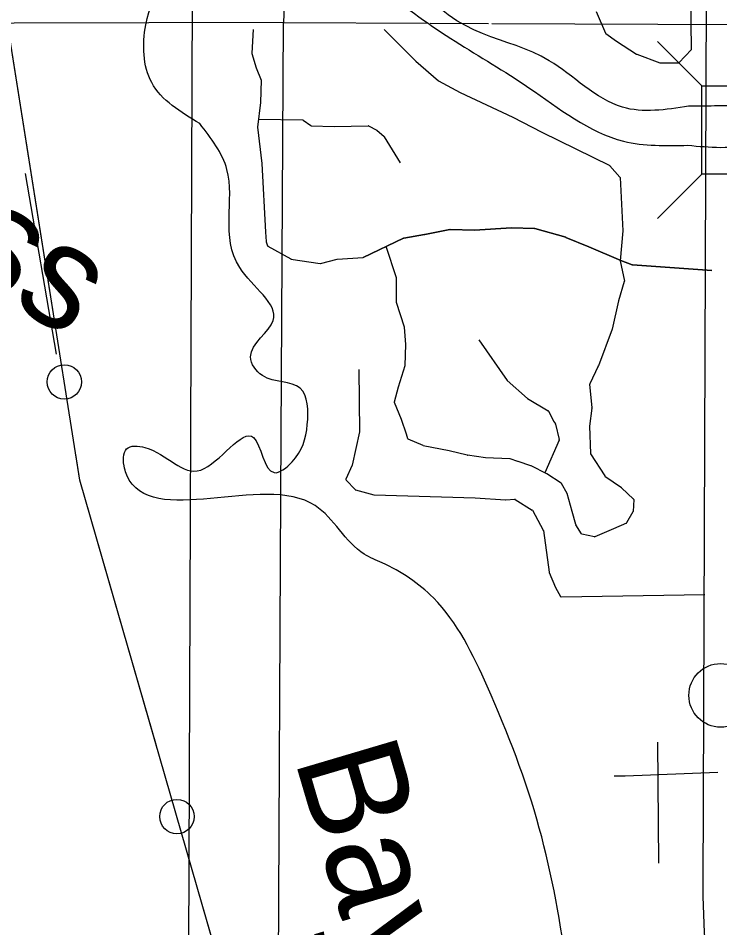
# Model space of a CAD drawing. Extents: x 408847 to 817539, y 923858 to 1151780.
# Drawn here: x 492713 to 496772, y 1041018 to 1046278 of the extents above; entities that cross this region are included whole.
import ezdxf

# ---------------------------------------------------------------- set-up
doc = ezdxf.new("R2010")
doc.units = 0
for name, color, linetype in [('Bridges', 7, 'Continuous'), ('Lakes and Ponds', 7, 'Continuous'), ('Level 12', 7, 'Continuous'), ('Level 42', 7, 'Continuous'), ('Level 6', 7, 'Continuous'), ('Local Roads Paved', 7, 'Continuous'), ('Narrow River Creek and Branch and Slough', 7, 'Continuous'), ('Quad Borders', 7, 'Continuous'), ('Section Lines', 7, 'Continuous'), ('Town Centers', 7, 'Continuous'), ('Township  and Range lines', 7, 'Continuous')]:
    doc.layers.add(name, color=color, linetype=linetype)

msp = doc.modelspace()

# ---------------------------------------------------------------- linework, layer by layer
at = {"layer": 'Bridges'}
for p, q in [((496668, 1045887.5), (496412, 1046143.5)), ((496668, 1045375.5), (496412, 1045119.5))]:
    msp.add_line(p, q, dxfattribs=at)
msp.add_lwpolyline([(496668, 1045375.5), (496668, 1045887.5), (496924, 1045887.5), (496924, 1045375.5)], close=True, dxfattribs=at)
at = {"layer": 'Lakes and Ponds'}
for points in [[(496592.1, 1045768.8), (496209.8, 1045763.6), (495785.7, 1046032.5), (495005.7, 1046492.2), (494818, 1046931.2), (495038.1, 1046816.7), (495252.4, 1046954.7), (495360.5, 1046962.6), (495614.5, 1046723.9), (495678.6, 1046834), (495408.8, 1047128.8), (494952.5, 1047233.5), (494698.7, 1047550.4), (494553.4, 1048223.7), (494247.9, 1048310.9)], [(493721.4, 1046748.6), (493920, 1047537.3), (493948.6, 1047972), (494058.7, 1047963.8), (494184.5, 1047749.3), (494145.8, 1047198.4), (494354, 1047206.2), (494452.2, 1047316.3), (494402.4, 1047532.7), (494526.5, 1047468.4), (494556.2, 1047248), (494614.1, 1047147.8), (494581.8, 1046907.4), (494825.5, 1046454.4), (495667.5, 1045876.4), (496215.5, 1045567.2), (496587.6, 1045543.5)], [(493764, 1045668.7), (493485.8, 1045905.8), (493451.9, 1046239.8), (493721.4, 1046748.6)], [(493714.3, 1037052.6), (493300, 1037952.2), (493378.2, 1038295.7), (493162.1, 1038614.5), (492936.1, 1039085.3), (492994.3, 1039522.9), (492782.2, 1039707.7), (492514.2, 1040282.7), (492144.3, 1041517.8), (491888.3, 1042090.7), (491634.5, 1043217.3), (491646.7, 1043549.1), (491945.1, 1043739.7), (492285.4, 1043588.2), (492295.4, 1043486.2), (491996.9, 1043247.7), (492129, 1043161.1), (492359.3, 1043170.1), (492571.6, 1043333.1), (492477.7, 1043745.3), (492379.6, 1043853.7), (492265.5, 1043962.2), (491552.9, 1044187.3), (490768.2, 1044602.6), (490023.6, 1045129.7), (489785.5, 1045572.6), (489327.2, 1045826.5), (489217, 1045833), (489182.9, 1045609.3), (489286.9, 1045398.9), (489733.3, 1045105), (490127.4, 1044461.5), (490223.5, 1044341.2), (491107.7, 1042713.9), (491867.7, 1040811.4), (492483.6, 1039061.4), (493043.4, 1037307.6), (493587.2, 1035532), (493696.8, 1035270.9)], [(496891.6, 1045772.9), (496816.7, 1045771.8), (496741.8, 1045770.5), (496592.1, 1045768.8)], [(496358.1, 1035692.7), (496447.8, 1035926.6), (496372.6, 1036641.9), (496459.1, 1036970.3), (496517.3, 1037100.5), (496653.8, 1037428.9), (496466.4, 1038002.1), (496522.7, 1038208.4), (496740.9, 1038264.2), (496753.1, 1038380.4), (496550.9, 1038342.6), (496417, 1038551.1), (496421.9, 1039232.2), (495773.9, 1039667.7), (495872.1, 1039777.8), (495934.4, 1040000.1), (495891.3, 1040757.4), (495728.2, 1041595.1), (495427, 1042414.8), (495115.3, 1042926), (494819.3, 1043128.7), (494715.3, 1043178.9), (494431.4, 1043459.7), (493342, 1043635.6), (493328.8, 1043675.4), (493340.9, 1043787.6), (493447, 1043795.5), (493769.1, 1043664.9), (494075.6, 1043852.8), (494193.5, 1043650.3), (494297.6, 1043712.3), (494386, 1043928.6), (494344.2, 1044139), (494126.1, 1044211.4), (494058.2, 1044319.6), (494188.5, 1044529.8), (493994.8, 1044836.6), (493921.4, 1045403.6), (493764, 1045668.7)], [(496587.6, 1045543.5), (496776.3, 1045531.4), (496993, 1045545)]]:
    msp.add_spline(points, degree=3, dxfattribs=at)
at = {"layer": 'Level 12'}
msp.add_line((492754.6, 1045379.6), (492934, 1044335.3), dxfattribs=at)
for centre in [(492980.4, 1044174.8), (493631.9, 1041661.3)]:
    msp.add_circle(centre, 99.8, dxfattribs=at)
at = {"layer": 'Level 6'}
msp.add_line((496701.1, 1048331.7), (496674.6, 1041252), dxfattribs=at)
msp.add_arc((500374.6, 1041238.1), 3700, 179.7855, 205.5634, dxfattribs=at)
at = {"layer": 'Local Roads Paved'}
for p, q in [((496609.6, 1046100.5), (496601.3, 1046592.1)), ((496057.2, 1046316.2), (496111, 1046192)), ((494072.8, 1046213.1), (494064.5, 1046075.6)), ((494830.5, 1046213.1), (495014.6, 1046029)), ((496112.3, 1046190.3), (496174.2, 1046145)), ((496174.4, 1046144.8), (496291.1, 1046069.8)), ((494064.6, 1046074.2), (494089.5, 1045991.4)), ((496291.9, 1046069.4), (496424.8, 1046019.5)), ((496535.5, 1046020.5), (496608.5, 1046097.7)), ((495014.8, 1046028.8), (495144.1, 1045916.1)), ((496426.2, 1046019.3), (496532.6, 1046019.3)), ((494089.6, 1045991), (494118.5, 1045920.8)), ((494118.8, 1045919.1), (494114.7, 1045790.3)), ((495144.9, 1045915.6), (495270, 1045848.8)), ((495270.1, 1045848.7), (495575.6, 1045706.4)), ((494114.6, 1045790), (494098, 1045648.2)), ((494103.4, 1045694.1), (494360.4, 1045689.6)), ((494362.7, 1045688.9), (494406.7, 1045656.8)), ((495575.7, 1045706.3), (495743, 1045618.4)), ((494098, 1045647.3), (494123, 1045438.4)), ((494408.9, 1045656.1), (494541.5, 1045651.9)), ((494541.8, 1045651.9), (494737.4, 1045656.1)), ((494739.3, 1045655.7), (494788.1, 1045631.2)), ((494789, 1045630.6), (494830.1, 1045593.7)), ((494830.8, 1045592.8), (494922.6, 1045442.5)), ((495743.1, 1045618.4), (496135.9, 1045426.1)), ((494123, 1045438.2), (494144, 1045040.5)), ((496137.1, 1045425.1), (496194.3, 1045359.8)), ((496195.3, 1045357.4), (496211.9, 1045049.1)), ((495211, 1045057.1), (495065, 1045027.9)), ((495065, 1045027.9), (495211, 1045057.1)), ((495353.6, 1045053), (495211.9, 1045057.2)), ((495211.9, 1045057.2), (495353.6, 1045053)), ((495567.1, 1045065.5), (495353.9, 1045053)), ((495353.9, 1045053), (495567.1, 1045065.5)), ((495700.7, 1045061.4), (495567.4, 1045065.5)), ((495567.4, 1045065.5), (495700.7, 1045061.4)), ((495881, 1045011.2), (495701.7, 1045061.2)), ((495701.7, 1045061.2), (495881, 1045011.2)), ((494144, 1045040.4), (494148.1, 1044986.5)), ((494943, 1045006.7), (494709.1, 1044893.8)), ((494709.1, 1044893.8), (494943, 1045006.7)), ((495064.9, 1045027.8), (494944.1, 1045007)), ((494944.1, 1045007), (495064.9, 1045027.8)), ((496015.2, 1044956.7), (495881.4, 1045011)), ((495881.4, 1045011), (496015.2, 1044956.7)), ((496211.9, 1045048.5), (496195.2, 1044874.3)), ((494148.3, 1044985.5), (494156, 1044962.3)), ((494157.9, 1044960.1), (494289.8, 1044885.8)), ((494901.5, 1044777.2), (494842.6, 1044958.2)), ((496199.3, 1044877.1), (496015.2, 1044956.6)), ((496015.2, 1044956.6), (496199.3, 1044877.1)), ((494291.2, 1044885.3), (494461.3, 1044860.4)), ((494462.9, 1044860.5), (494558, 1044885.4)), ((494558.8, 1044885.5), (494709.1, 1044893.8)), ((496195.2, 1044874.3), (496220.1, 1044758)), ((496265.8, 1044852.1), (496199.5, 1044877)), ((496199.5, 1044877), (496265.8, 1044852.1)), ((496726.8, 1044818.4), (496266.9, 1044851.9)), ((496266.9, 1044851.9), (496726.8, 1044818.4)), ((494901.7, 1044634.8), (494901.7, 1044775.9)), ((496220, 1044756.1), (496186.9, 1044644.1)), ((496186.8, 1044643.8), (496149.2, 1044480.9)), ((494947.6, 1044492.2), (494901.9, 1044633.6)), ((494956.1, 1044391.5), (494947.7, 1044491.3)), ((496149.1, 1044480.4), (496069.7, 1044267.2)), ((494951.9, 1044270.3), (494956.1, 1044391)), ((495378.9, 1044417.8), (495541.9, 1044183.6)), ((494914.2, 1044145.6), (494951.7, 1044269.3)), ((496069.5, 1044266.9), (496019.9, 1044163.3)), ((494684, 1044246.3), (494688.2, 1043886.5)), ((494684, 1044246.3), (494688.2, 1043886.5)), ((495542.5, 1044182.9), (495659.1, 1044078.8)), ((496019.5, 1044161.2), (496031.9, 1044024.5)), ((494889.5, 1044058.9), (494914.2, 1044145.6)), ((494930.9, 1043957.2), (494889.6, 1044056.3)), ((495659.7, 1044078.3), (495779.7, 1044007.9)), ((495781.3, 1044006.3), (495809.9, 1043949)), ((496031.9, 1044023.7), (496019.4, 1043919.7)), ((494960.2, 1043873.4), (494931, 1043957)), ((495810.3, 1043948.4), (495822.1, 1043932.6)), ((495822.8, 1043931.1), (495843.3, 1043841.1)), ((496019.4, 1043919.1), (496023.5, 1043761.4)), ((494688.1, 1043885.7), (494646.4, 1043693.8)), ((494688.1, 1043885.7), (494646.4, 1043693.8)), ((494968.1, 1043845.8), (494960.3, 1043873.2)), ((495056.2, 1043806.5), (494970.4, 1043843.2)), ((495207.2, 1043777), (495057, 1043806.2)), ((495843, 1043838.6), (495761, 1043648.6)), ((495311.8, 1043751.9), (495207.3, 1043777)), ((495416.3, 1043735.1), (495312.1, 1043751.8)), ((496024.2, 1043759.3), (496106.9, 1043631.1)), ((494646.1, 1043693.1), (494609.7, 1043612.1)), ((494646.1, 1043693.1), (494609.7, 1043612.1)), ((495558.3, 1043730.9), (495416.8, 1043735.1)), ((495604.9, 1043714.2), (495559.5, 1043730.7)), ((495680, 1043689.1), (495605, 1043714.1)), ((495772.2, 1043643.1), (495680.6, 1043688.9)), ((495855.3, 1043589), (495772.6, 1043642.8)), ((494610.4, 1043607.7), (494662.3, 1043551.9)), ((494610.4, 1043607.7), (494662.3, 1043551.9)), ((495889.4, 1043530.3), (495856.6, 1043587.7)), ((496107.9, 1043629.9), (496203.3, 1043563.6)), ((494664.2, 1043550.7), (494771.4, 1043521.8)), ((494664.2, 1043550.7), (494771.4, 1043521.8)), ((496203.8, 1043563.2), (496273.4, 1043497.7)), ((494772.4, 1043521.7), (495357.9, 1043505)), ((494772.4, 1043521.7), (495357.9, 1043505)), ((495358, 1043505), (495533.5, 1043492.4)), ((495358, 1043505), (495533.5, 1043492.4)), ((495534.1, 1043492.4), (495586.9, 1043496.5)), ((495534.1, 1043492.4), (495586.9, 1043496.5)), ((495589.3, 1043495.9), (495687.8, 1043434.3)), ((495589.3, 1043495.9), (495687.8, 1043434.3)), ((495918.9, 1043425.2), (495889.7, 1043529.4)), ((496274.6, 1043494.5), (496270.6, 1043426.1)), ((495689.2, 1043432.8), (495751.1, 1043317.1)), ((495689.2, 1043432.8), (495751.1, 1043317.1)), ((495939.7, 1043350.3), (495918.9, 1043425.2)), ((496270.1, 1043424.4), (496233.5, 1043359.3)), ((495972.4, 1043296.8), (495940.1, 1043349.3)), ((496157.5, 1043324.6), (496049.9, 1043279.1)), ((496231.7, 1043357.6), (496157.6, 1043324.7)), ((495751.6, 1043315.8), (495784.9, 1043074.1)), ((495751.6, 1043315.8), (495784.9, 1043074.1)), ((496047.4, 1043278.9), (495975, 1043295)), ((495785.2, 1043073.1), (495822.6, 1042985.6)), ((495785.2, 1043073.1), (495822.6, 1042985.6)), ((495822.6, 1042985.6), (495850.8, 1042934.6)), ((495822.6, 1042985.6), (495850.8, 1042934.6)), ((495854.3, 1042932.5), (496685, 1042945)), ((495854.3, 1042932.5), (496685, 1042945)), ((496412.9, 1042091.5), (496417.1, 1041392.1)), ((496760.3, 1041915.6), (496224.6, 1041894.7)), ((496760.3, 1041915.6), (496224.6, 1041894.7)), ((496224.4, 1041894.7), (496161.7, 1041894.7)), ((496224.4, 1041894.7), (496161.7, 1041894.7))]:
    msp.add_line(p, q, dxfattribs=at)
for centre, start, end in [((496114.7, 1046193.6), 203.4182, 233.7325), ((496176.5, 1046148.2), 233.7325, 237.2517), ((494068.5, 1046075.4), 176.5335, 196.6914), ((496293.3, 1046073.1), 237.2517, 249.4345), ((496605.6, 1046100.4), 316.5625, 0.9705), ((495017.4, 1046031.8), 224.9857, 228.931), ((496426.2, 1046023.3), 249.4345, 270), ((496532.6, 1046023.3), 270, 316.5625), ((494093.3, 1045992.5), 196.6914, 202.3701), ((494114.8, 1045919.2), 358.1533, 22.3701), ((495146.7, 1045919.1), 228.931, 241.9156), ((495271.8, 1045852.3), 241.9156, 245.0151), ((494110.7, 1045790.4), 353.2935, 358.1533), ((494360.3, 1045685.6), 53.959, 89.0117), ((495573.9, 1045702.8), 62.2887, 65.0151), ((494101.9, 1045647.7), 173.2935, 186.8394), ((494409, 1045660.1), 233.959, 268.2092), ((494541.7, 1045655.9), 268.2092, 271.2195), ((494737.5, 1045652.1), 63.4235, 91.2195), ((494786.4, 1045627.6), 47.9985, 63.4235), ((494827.4, 1045590.7), 31.4168, 47.9985), ((495744.9, 1045622), 242.2887, 243.9133), ((494119, 1045438), 3.0113, 6.8394), ((496134.1, 1045422.5), 41.1717, 63.9133), ((496191.3, 1045357.1), 3.0925, 41.1717), ((495211.8, 1045053.2), 88.3145, 101.3154), ((495211.8, 1045053.2), 88.3145, 101.3154), ((495567.3, 1045061.5), 88.2092, 93.3681), ((495567.3, 1045061.5), 88.2092, 93.3681), ((495700.6, 1045057.4), 74.3998, 88.2092), ((495700.6, 1045057.4), 74.3998, 88.2092), ((494148, 1045040.7), 183.0113, 184.3965), ((494944.8, 1045003.1), 99.7872, 115.7519), ((494944.8, 1045003.1), 99.7872, 115.7519), ((495064.2, 1045031.8), 279.7872, 281.3154), ((495064.2, 1045031.8), 279.7872, 281.3154), ((495353.7, 1045057), 268.3145, 273.3681), ((495353.7, 1045057), 268.3145, 273.3681), ((495879.9, 1045007.3), 67.8806, 74.3998), ((495879.9, 1045007.3), 67.8806, 74.3998), ((496207.9, 1045048.9), 354.518, 3.0925), ((494152.1, 1044986.8), 184.3965, 198.4264), ((494159.8, 1044963.6), 198.4264, 240.63), ((496013.6, 1044953), 66.634, 67.8806), ((496013.6, 1044953), 66.634, 67.8806), ((494291.8, 1044889.3), 240.63, 261.6702), ((494461.9, 1044864.4), 261.6702, 284.6279), ((494559, 1044881.5), 93.1814, 104.6279), ((496200.9, 1044880.8), 246.634, 249.4345), ((496200.9, 1044880.8), 246.634, 249.4345), ((496267.2, 1044855.9), 249.4345, 265.8383), ((496267.2, 1044855.9), 249.4345, 265.8383), ((494897.7, 1044775.9), 0, 17.9957), ((496216.2, 1044757.2), 343.5034, 12.0889), ((494905.7, 1044634.8), 180, 197.9195), ((496190.7, 1044642.9), 163.5034, 167.0117), ((494943.8, 1044491), 4.7613, 17.9195), ((496145.3, 1044481.8), 339.5765, 347.0117), ((494952.1, 1044391.1), 358.0261, 4.7613), ((494947.9, 1044270.4), 343.1271, 358.0261), ((496065.9, 1044268.6), 334.3702, 339.5765), ((495545.2, 1044185.9), 214.841, 228.2255), ((496023.5, 1044161.6), 154.3702, 185.1918), ((494893.3, 1044057.8), 164.0622, 202.6097), ((495661.7, 1044081.8), 228.2255, 239.6084), ((495777.7, 1044004.5), 26.5536, 59.6084), ((496027.9, 1044024.2), 353.1606, 5.1918), ((494927.2, 1043955.7), 19.2811, 22.6097), ((495813.5, 1043950.8), 206.5536, 216.8562), ((495818.9, 1043930.2), 12.7981, 36.8562), ((496023.4, 1043919.2), 173.1606, 181.5067), ((494684.2, 1043886.5), 347.7412, 0.6659), ((494684.2, 1043886.5), 347.7412, 0.6659), ((494956.5, 1043872.1), 15.9378, 19.2811), ((494972, 1043846.9), 195.9378, 246.791), ((495057.7, 1043810.1), 246.791, 258.9911), ((495839.4, 1043840.2), 336.6549, 12.7981), ((495206.4, 1043773.1), 76.4978, 78.9911), ((495312.7, 1043755.8), 256.4978, 260.9053), ((496027.5, 1043761.5), 181.5067, 212.8155), ((494642.5, 1043694.7), 335.783, 347.7412), ((494642.5, 1043694.7), 335.783, 347.7412), ((495416.9, 1043739.1), 260.9053, 268.3145), ((495558.1, 1043726.9), 70.0077, 88.3145), ((495606.3, 1043717.9), 250.0077, 251.5565), ((495678.8, 1043685.3), 63.4235, 71.5565), ((495770.4, 1043639.5), 56.963, 63.4235), ((494613.4, 1043610.4), 155.783, 222.8646), ((494613.4, 1043610.4), 155.783, 222.8646), ((495853.1, 1043585.7), 29.7325, 56.963), ((496110.2, 1043633.2), 212.8155, 235.1621), ((494665.2, 1043554.6), 222.8646, 254.9243), ((494665.2, 1043554.6), 222.8646, 254.9243), ((495885.9, 1043528.3), 15.6348, 29.7325), ((496201, 1043560.3), 46.7214, 55.1621), ((494772.5, 1043525.7), 254.9243, 268.3626), ((494772.5, 1043525.7), 254.9243, 268.3626), ((495357.8, 1043501), 85.9123, 88.3626), ((495357.8, 1043501), 85.9123, 88.3626), ((495533.8, 1043496.4), 265.9123, 274.4009), ((495533.8, 1043496.4), 265.9123, 274.4009), ((495587.2, 1043492.5), 57.9817, 94.4009), ((495587.2, 1043492.5), 57.9817, 94.4009), ((496270.6, 1043494.7), 356.6352, 46.7214), ((495685.6, 1043430.9), 28.1667, 57.9817), ((495685.6, 1043430.9), 28.1667, 57.9817), ((496266.6, 1043426.3), 330.6545, 356.6352), ((495943.5, 1043351.4), 195.5167, 211.5947), ((496155.9, 1043328.3), 292.9424, 293.9731), ((496230, 1043361.3), 293.9731, 330.6545), ((495747.6, 1043315.2), 7.8494, 28.1667), ((495747.6, 1043315.2), 7.8494, 28.1667), ((495975.9, 1043298.9), 211.5947, 257.4651), ((496048.3, 1043282.8), 257.4651, 292.9424), ((495788.8, 1043074.6), 187.8494, 203.1882), ((495788.8, 1043074.6), 187.8494, 203.1882), ((495854.3, 1042936.5), 208.8654, 270.8641), ((495854.3, 1042936.5), 208.8654, 270.8641), ((496224.4, 1041898.7), 270, 272.2381), ((496224.4, 1041898.7), 270, 272.2381)]:
    msp.add_arc(centre, 4, start, end, dxfattribs=at)
msp.add_spline([(490758, 1044272.8), (491148.3, 1043919.2), (491180.2, 1043695.1), (491112.1, 1043483.6), (491267.9, 1042793.2), (491947.9, 1041064.9), (492495.9, 1039837), (492581.8, 1039394.8), (493091.6, 1037661.3), (493431.7, 1037008), (493687.5, 1035991.3), (493819.6, 1035840.8)], degree=3, dxfattribs=at)
at = {"layer": 'Narrow River Creek and Branch and Slough'}
for points in [[(497593.9, 1031181.1), (495994.9, 1033268), (495634.6, 1033793.4), (495480.1, 1034071.6), (495480.1, 1034226.1), (495284.5, 1036065.8), (494893.2, 1037289), (493070.8, 1043606), (492484, 1047299), (490280.6, 1051568), (487084.7, 1057720.6)], [(492776.4, 1045458.7), (492639.1, 1046322.9)], [(492913.7, 1044594.5), (492776.4, 1045458.7)], [(493271.5, 1042910.3), (493070.8, 1043606), (493047.1, 1043755.1)], [(493514.1, 1042069.6), (493271.5, 1042910.3)], [(493992.2, 1040412.2), (493749.7, 1041252.9)]]:
    msp.add_lwpolyline(points, dxfattribs=at)
at = {"layer": 'Quad Borders'}
msp.add_line((493776.8, 1060493), (493595.5, 1015054.2), dxfattribs=at)
at = {"layer": 'Section Lines'}
for points in [[(494458.5, 1051528.3), (494247.8, 1046253)], [(494233.3, 1043521.9), (494247.8, 1046253.8)], [(494218.9, 1040797.5), (494233.3, 1043520)]]:
    msp.add_lwpolyline(points, dxfattribs=at)
at = {"layer": 'Town Centers'}
msp.add_circle((496777.4, 1042362.5), 184, dxfattribs=at)
at = {"layer": 'Township  and Range lines'}
for p, q in [((494247.8, 1046253.8), (495086.8, 1046249.7)), ((495096.7, 1046249.6), (495434.5, 1046248)), ((495454.3, 1046247.9), (499522.2, 1046228.2))]:
    msp.add_line(p, q, dxfattribs=at)
msp.add_lwpolyline([(494247.8, 1046253), (491909.3, 1046246.7)], dxfattribs=at)

# ---------------------------------------------------------------- texts
at = {"layer": 'Level 42'}
for s, rotation, p in [('Pass', 327.7247, (491495.6, 1045372.6)), ('Bay', 286.4886, (494309.4, 1041997.4))]:
    msp.add_text(s, height=600, rotation=rotation, dxfattribs=at).set_placement(p)

doc.saveas('drawing.dxf')
